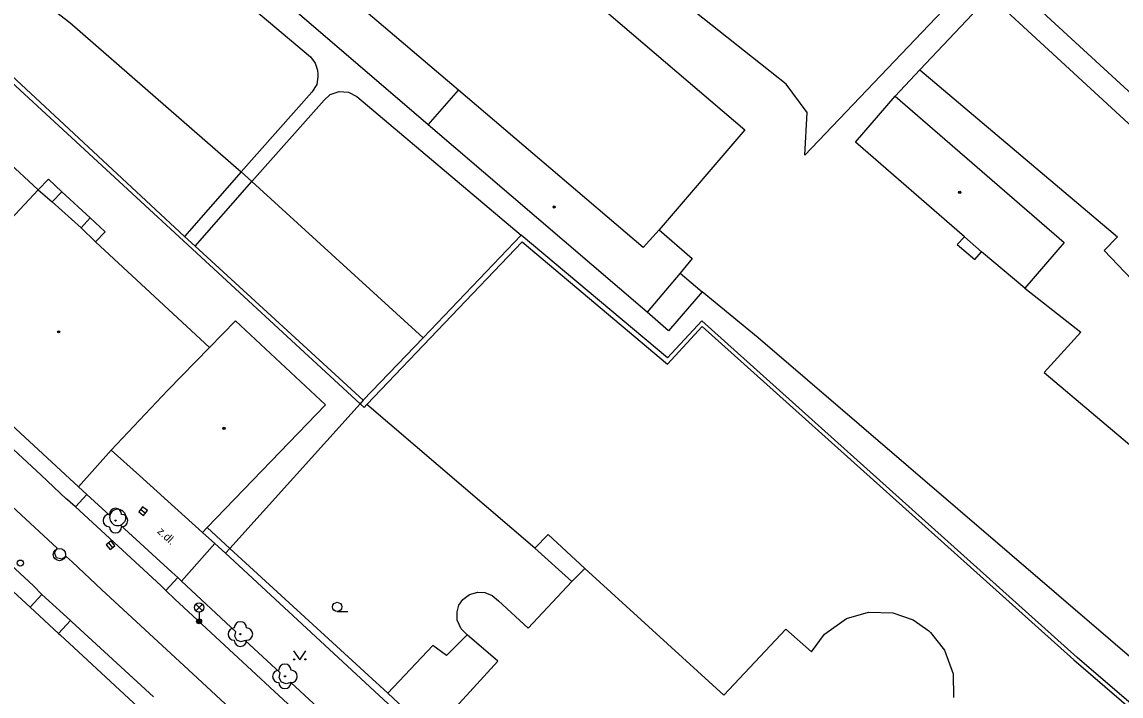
# Model space of a CAD drawing. Extents: x -600309 to -598967, y -1161267 to -1160292.
# Drawn here: x -599358.4 to -599269.1, y -1160401.1 to -1160346.3 of the extents above; entities that cross this region are included whole.
import ezdxf

# ---------------------------------------------------------------- set-up
doc = ezdxf.new("R2010")
doc.units = 0
for name, color, linetype in [('Level 10', 7, 'Continuous'), ('Level 11', 7, 'Continuous'), ('Level 22', 7, 'Continuous'), ('Level 27', 7, 'Continuous'), ('Level 28', 7, 'Continuous'), ('Level 33', 7, 'Continuous'), ('Level 36', 7, 'Continuous'), ('Level 39', 7, 'Continuous'), ('Level 40', 7, 'Continuous'), ('Level 5', 7, 'Continuous'), ('Level 7', 7, 'Continuous')]:
    doc.layers.add(name, color=color, linetype=linetype)

msp = doc.modelspace()

# ---------------------------------------------------------------- linework, layer by layer
at = {"layer": 'Level 10'}
for points in [[(-599354, -1160385.71), (-599354.65, -1160385.15), (-599354.76, -1160385.06), (-599356.8, -1160383.15), (-599371.09, -1160369.89)], [(-599380.55, -1160370.74), (-599375.95, -1160374.98), (-599370.05, -1160380.45), (-599369.49, -1160380.97), (-599367.36, -1160382.95), (-599366.85, -1160383.42), (-599361.54, -1160388.34), (-599357.42, -1160392.15)], [(-599354, -1160385.71), (-599347.09, -1160392.12), (-599346.66, -1160392.52)], [(-599356.73, -1160392.83), (-599357.42, -1160392.15)], [(-599303.66, -1160432.43), (-599305.93, -1160430.34), (-599309.57, -1160426.93), (-599310.31, -1160426.25), (-599312.51, -1160424.2), (-599313.26, -1160423.52), (-599314.66, -1160422.25), (-599328.69, -1160409.23), (-599329.44, -1160408.51), (-599330.88, -1160407.19), (-599331.63, -1160406.5), (-599345.95, -1160393.22), (-599346.66, -1160392.52)], [(-599354.42, -1160394.95), (-599356.73, -1160392.83)], [(-599354.31, -1160395.05), (-599354.42, -1160394.95)], [(-599347.68, -1160401.16), (-599354.31, -1160395.05)]]:
    msp.add_lwpolyline(points, dxfattribs=at)
at = {"layer": 'Level 11'}
for points in [[(-599271.28, -1160332.44), (-599294.78, -1160357.1599), (-599294.6, -1160353.69), (-599296.31, -1160351.37), (-599324.81, -1160328.77)], [(-599343.28, -1160335.87), (-599346.36, -1160339.51), (-599334.94, -1160349.15)], [(-599325.38, -1160354.67), (-599343.58, -1160339.04), (-599341.9099, -1160337.03)], [(-599359.11, -1160342.77), (-599354.48, -1160346.37), (-599340.55, -1160358.5)], [(-599278.48, -1160342.76), (-599252.28, -1160366.88), (-599253.55, -1160368.37), (-599279.78, -1160344.18)], [(-599279.78, -1160344.18), (-599285.46, -1160350.22), (-599287.47, -1160352.35)], [(-599363.14, -1160347.05), (-599345.17, -1160363.76)], [(-599374.42, -1160358.85), (-599363.43, -1160347.33), (-599330.9, -1160377.35)], [(-599334.94, -1160349.15), (-599334.56, -1160349.6599), (-599334.37, -1160350.24), (-599334.32, -1160350.57), (-599334.32, -1160350.77), (-599334.4099, -1160351.4), (-599334.81, -1160352.03)], [(-599285.46, -1160350.22), (-599269.4, -1160363.78), (-599270.48, -1160364.89), (-599257.72, -1160378.29), (-599258.41, -1160379.03), (-599257.14, -1160384.69), (-599241.21, -1160398.82), (-599227.93, -1160387.29), (-599237.46, -1160378.29), (-599235.77, -1160376.43)], [(-599334.81, -1160352.03), (-599340.55, -1160358.5)], [(-599333.83, -1160352.67), (-599333.33, -1160352.2199), (-599332.61, -1160351.98), (-599331.83, -1160352.04), (-599331.17, -1160352.37)], [(-599331.17, -1160352.37), (-599317.81, -1160363.6599)], [(-599339.68, -1160359.29), (-599333.83, -1160352.67)], [(-599340.55, -1160358.5), (-599345.17, -1160363.76)], [(-599340.55, -1160358.5), (-599339.68, -1160359.29)], [(-599355.11, -1160360.12), (-599356.2, -1160359.09), (-599357.03, -1160359.95)], [(-599344.28, -1160364.53), (-599339.68, -1160359.29)], [(-599339.68, -1160359.29), (-599325.77, -1160371.98)], [(-599355.89, -1160360.93), (-599355.11, -1160360.12)], [(-599352.81, -1160362.25), (-599355.11, -1160360.12)], [(-599352.81, -1160362.25), (-599353.56, -1160363.05)], [(-599352.39, -1160364.19), (-599351.6, -1160363.37), (-599352.81, -1160362.25)], [(-599345.17, -1160363.76), (-599344.28, -1160364.53)], [(-599330.35, -1160377.4099), (-599317.74, -1160364.18), (-599305.95, -1160374.14), (-599303.12, -1160371.06), (-599272.96, -1160398.1599), (-599259.99, -1160409.31), (-599259.64, -1160413.26)], [(-599317.81, -1160363.6599), (-599325.77, -1160371.98)], [(-599259.71, -1160409.08), (-599272.69, -1160397.96), (-599303.1599, -1160370.61), (-599305.94, -1160373.6), (-599317.81, -1160363.6599)], [(-599281.83, -1160363.77), (-599282.43, -1160364.4)], [(-599344.28, -1160364.53), (-599330.64, -1160377.06)], [(-599282.43, -1160364.4), (-599281, -1160365.62)], [(-599281, -1160365.62), (-599280.44, -1160365.01)], [(-599304.9099, -1160366.74), (-599303.13, -1160368.24), (-599305.85, -1160371.4099), (-599307.6, -1160369.89)], [(-599298.58, -1160371.99), (-599303.13, -1160368.24)], [(-599276.94, -1160367.96), (-599272.38, -1160371.54), (-599275.36, -1160374.8)], [(-599325.77, -1160371.98), (-599330.64, -1160377.06)], [(-599265.96, -1160399.98), (-599298.58, -1160371.99)], [(-599275.36, -1160374.8), (-599257.49, -1160389.89)], [(-599330.9, -1160377.35), (-599341.4699, -1160389.1)], [(-599330.64, -1160377.06), (-599330.9, -1160377.35)], [(-599330.9, -1160377.35), (-599330.57, -1160377.65)], [(-599330.57, -1160377.65), (-599330.35, -1160377.4099)], [(-599316.7, -1160389.08), (-599330.35, -1160377.4099)], [(-599353.08, -1160384.71), (-599354, -1160385.71)], [(-599353.76, -1160384.1), (-599353.08, -1160384.71), (-599351.22, -1160386.41)], [(-599355.49, -1160389.08), (-599359.16, -1160385.68)], [(-599349.9166, -1160386.5758), (-599349.9267, -1160386.4609), (-599349.9565, -1160386.3495), (-599350.0053, -1160386.2449), (-599350.0714, -1160386.1504), (-599350.153, -1160386.0688), (-599350.2475, -1160386.0027), (-599350.352, -1160385.9539), (-599350.4635, -1160385.9241), (-599350.5784, -1160385.914), (-599350.6933, -1160385.9241), (-599350.8047, -1160385.9539), (-599350.9093, -1160386.0027), (-599351.0038, -1160386.0688), (-599351.0853, -1160386.1504), (-599351.1515, -1160386.2449), (-599351.2003, -1160386.3494), (-599351.22, -1160386.41), (-599351.2301, -1160386.4608), (-599351.2402, -1160386.5758), (-599351.2301, -1160386.6907), (-599351.2003, -1160386.8021), (-599351.1515, -1160386.9067), (-599351.0854, -1160387.0012), (-599351.0038, -1160387.0827), (-599350.9093, -1160387.1489), (-599350.8047, -1160387.1977), (-599350.6933, -1160387.2275), (-599350.5784, -1160387.2376), (-599350.4635, -1160387.2275), (-599350.36, -1160387.2), (-599350.3521, -1160387.1977), (-599350.2475, -1160387.1489), (-599350.153, -1160387.0828), (-599350.0714, -1160387.0012), (-599350.0053, -1160386.9067), (-599349.9565, -1160386.8021), (-599349.9267, -1160386.6907), (-599349.9166, -1160386.5758)], [(-599350.36, -1160387.2), (-599346.18, -1160391.03), (-599345.7, -1160391.47), (-599345.39, -1160391.75)], [(-599312.65, -1160390.7199), (-599315.63, -1160387.96), (-599316.7, -1160389.08)], [(-599354.77, -1160389.75), (-599355.13, -1160389.98), (-599355.54, -1160389.85), (-599355.7, -1160389.45), (-599355.49, -1160389.08)], [(-599345.39, -1160391.75), (-599342.7, -1160388.7)], [(-599341.4699, -1160389.1), (-599341.83, -1160389.49)], [(-599316.7, -1160389.08), (-599313.7, -1160391.78)], [(-599354.77, -1160389.75), (-599354.29, -1160390.19), (-599351.86, -1160392.45), (-599345.21, -1160398.61), (-599331.1, -1160411.68), (-599321.24, -1160420.83)], [(-599345.7, -1160391.47), (-599346.66, -1160392.52)], [(-599341, -1160395.88), (-599345.39, -1160391.75)], [(-599357.69, -1160393.87), (-599356.73, -1160392.83)], [(-599355.39, -1160396), (-599354.42, -1160394.95)], [(-599340.24, -1160396.57), (-599340.58, -1160396.68), (-599340.91, -1160396.55), (-599341.08, -1160396.23), (-599341, -1160395.88)], [(-599322.21, -1160396.12), (-599323.88, -1160397.81), (-599324.99, -1160396.98), (-599328.64, -1160400.86)], [(-599337.38, -1160399.21), (-599340.24, -1160396.57)], [(-599336.53, -1160400), (-599336.91, -1160400.1), (-599337.27, -1160399.95), (-599337.46, -1160399.6), (-599337.38, -1160399.21)], [(-599328.43, -1160403.64), (-599327.87, -1160404.41), (-599329.62, -1160406.39), (-599329.9, -1160406.13), (-599336.53, -1160400)]]:
    msp.add_lwpolyline(points, dxfattribs=at)
at = {"layer": 'Level 22'}
for centre in [(-599350.76, -1160386.84), (-599340.62, -1160396.06), (-599337, -1160399.49)]:
    msp.add_circle(centre, 0.05, dxfattribs=at)
for centre, start, end in [((-599351.26, -1160386.84), 90, 270), ((-599350.76, -1160386.34), 0, 180), ((-599350.26, -1160386.84), 270, 90), ((-599350.76, -1160387.34), 180, 0), ((-599340.62, -1160395.56), 0, 180), ((-599341.12, -1160396.06), 90, 270), ((-599340.12, -1160396.06), 270, 90), ((-599340.62, -1160396.56), 180, 0), ((-599337.5, -1160399.49), 90, 270), ((-599337, -1160398.99), 0, 180), ((-599336.5, -1160399.49), 270, 90), ((-599337, -1160399.99), 180, 0)]:
    msp.add_arc(centre, 0.5, start, end, dxfattribs=at)
at = {"layer": 'Level 27'}
for p, q in [((-599348.7184, -1160385.9179), (-599348.3216, -1160386.2221)), ((-599351.3146, -1160388.6435), (-599351.0054, -1160389.0365))]:
    msp.add_line(p, q, dxfattribs=at)
for points in [[(-599348.8705, -1160386.1163), (-599348.4737, -1160386.4205), (-599348.1695, -1160386.0237), (-599348.5663, -1160385.7195)], [(-599351.5111, -1160388.7981), (-599351.2019, -1160389.1911), (-599350.8089, -1160388.8819), (-599351.1181, -1160388.4889)]]:
    msp.add_lwpolyline(points, close=True, dxfattribs=at)
msp.add_circle((-599355.31, -1160389.6), 0.5, dxfattribs=at)
at = {"layer": 'Level 28'}
msp.add_circle((-599358.49, -1160390.29), 0.25, dxfattribs=at)
at = {"layer": 'Level 33'}
for p, q in [((-599344.235, -1160394.16), (-599343.705, -1160393.63)), ((-599344.235, -1160393.63), (-599343.705, -1160394.16)), ((-599343.97, -1160394.27), (-599343.97, -1160395.02))]:
    msp.add_line(p, q, dxfattribs=at)
for centre, radius in [((-599343.97, -1160393.895), 0.375), ((-599343.97, -1160395.02), 0.2), ((-599343.97, -1160395.02), 0.1445), ((-599343.97, -1160395.02), 0.0876)]:
    msp.add_circle(centre, radius, dxfattribs=at)
at = {"layer": 'Level 36'}
msp.add_line((-599332.76, -1160394.225), (-599331.885, -1160394.225), dxfattribs=at)
msp.add_lwpolyline([(-599336.3, -1160397.41), (-599335.8, -1160398.16), (-599335.3, -1160397.41)], dxfattribs=at)
for centre, radius in [((-599332.7601, -1160393.8499), 0.375), ((-599336.2502, -1160398.1098), 0.05), ((-599335.3508, -1160398.1098), 0.05)]:
    msp.add_circle(centre, radius, dxfattribs=at)
at = {"layer": 'Level 39'}
for centre, radius in [((-599282.2199, -1160360.1599), 0.09), ((-599282.2199, -1160360.1599), 0.0398), ((-599315.14, -1160361.35), 0.09), ((-599315.14, -1160361.35), 0.0398), ((-599355.38, -1160371.5), 0.09), ((-599355.38, -1160371.5), 0.0398), ((-599341.95, -1160379.34), 0.09), ((-599341.95, -1160379.34), 0.0398)]:
    msp.add_circle(centre, radius, dxfattribs=at)
at = {"layer": 'Level 5'}
for points in [[(-599332.07, -1160327.4099), (-599299.67, -1160355.09)], [(-599322.92, -1160351.86), (-599332.76, -1160343.4699)], [(-599325.38, -1160354.67), (-599322.92, -1160351.86)], [(-599307.93, -1160364.64), (-599322.92, -1160351.86)], [(-599290.67, -1160356.09), (-599287.4699, -1160352.35)], [(-599287.4699, -1160352.35), (-599273.74, -1160364.24)], [(-599307.6, -1160369.89), (-599325.38, -1160354.67)], [(-599299.67, -1160355.09), (-599306.63, -1160363.21)], [(-599281.83, -1160363.77), (-599290.67, -1160356.09)], [(-599359.6599, -1160357.52), (-599357.03, -1160359.95)], [(-599357.03, -1160359.95), (-599364.84, -1160368.31)], [(-599357.03, -1160359.95), (-599355.89, -1160360.93)], [(-599355.89, -1160360.93), (-599353.56, -1160363.05)], [(-599353.56, -1160363.05), (-599352.39, -1160364.19)], [(-599306.63, -1160363.21), (-599307.93, -1160364.64)], [(-599306.63, -1160363.21), (-599303.94, -1160365.55)], [(-599352.39, -1160364.19), (-599343.14, -1160372.78)], [(-599280.44, -1160365.01), (-599281.83, -1160363.77)], [(-599273.74, -1160364.24), (-599276.94, -1160367.96)], [(-599276.94, -1160367.96), (-599280.44, -1160365.01)], [(-599303.94, -1160365.55), (-599304.9099, -1160366.74)], [(-599304.9099, -1160366.74), (-599307.6, -1160369.89)], [(-599353.76, -1160384.1), (-599367.56, -1160371.34)], [(-599341.03, -1160370.61), (-599343.14, -1160372.78)], [(-599333.7199, -1160377.43), (-599341.03, -1160370.61)], [(-599343.14, -1160372.78), (-599346.51, -1160376.24)], [(-599346.51, -1160376.24), (-599351.12, -1160381.11)], [(-599343.31, -1160387.4099), (-599333.7199, -1160377.43)], [(-599351.12, -1160381.11), (-599353.76, -1160384.1)], [(-599351.12, -1160381.11), (-599348.82, -1160383.18)], [(-599348.82, -1160383.18), (-599346.51, -1160385.25)], [(-599346.51, -1160385.25), (-599343.69, -1160387.81)], [(-599343.69, -1160387.81), (-599343.31, -1160387.4099)], [(-599313.7, -1160391.78), (-599312.65, -1160390.7199)], [(-599312.65, -1160390.7199), (-599301.38, -1160401.02)], [(-599317.25, -1160395.58), (-599313.7, -1160391.78)], [(-599322.02, -1160392.84), (-599321.35, -1160392.6599)], [(-599321.35, -1160392.6599), (-599320.78, -1160392.68)], [(-599320.78, -1160392.68), (-599320.17, -1160392.92)], [(-599323.01, -1160394.25), (-599322.88, -1160393.7)], [(-599322.88, -1160393.7), (-599322.55, -1160393.26)], [(-599322.55, -1160393.26), (-599322.02, -1160392.84)], [(-599320.17, -1160392.92), (-599319.67, -1160393.36)], [(-599319.67, -1160393.36), (-599317.25, -1160395.58)], [(-599323.01, -1160394.93), (-599323.01, -1160394.25)], [(-599291.4099, -1160394.79), (-599289.61, -1160394.28)], [(-599289.61, -1160394.28), (-599287.6599, -1160394.33)], [(-599287.6599, -1160394.33), (-599285.99, -1160394.9099)], [(-599322.7, -1160395.62), (-599323.01, -1160394.93)], [(-599293.2, -1160396.07), (-599291.4099, -1160394.79)], [(-599285.99, -1160394.9099), (-599284.73, -1160395.78)], [(-599322.21, -1160396.12), (-599322.7, -1160395.62)], [(-599319.7199, -1160398.27), (-599322.21, -1160396.12)], [(-599301.38, -1160401.02), (-599296.34, -1160395.67)], [(-599296.34, -1160395.67), (-599294.25, -1160397.5)], [(-599294.25, -1160397.5), (-599293.2, -1160396.07)], [(-599284.73, -1160395.78), (-599284.58, -1160395.92)], [(-599284.58, -1160395.92), (-599283.46, -1160397.35)], [(-599283.46, -1160397.35), (-599282.75, -1160399.28)], [(-599325.12, -1160404.18), (-599319.7199, -1160398.27)], [(-599282.75, -1160399.28), (-599282.71, -1160401.2)]]:
    msp.add_lwpolyline(points, dxfattribs=at)
at = {"layer": 'Level 7'}
for points in [[(-599368.23, -1160384.14), (-599357.69, -1160393.87), (-599355.39, -1160396), (-599355.26, -1160396.12), (-599348.56, -1160402.31)], [(-599341.4699, -1160389.1), (-599343.31, -1160387.4099)], [(-599341.83, -1160389.49), (-599342.7, -1160388.7), (-599343.69, -1160387.81)], [(-599328.64, -1160400.86), (-599341.4699, -1160389.1)], [(-599327.46, -1160402.82), (-599327.55, -1160402.73), (-599341.83, -1160389.49)], [(-599326.92, -1160403.3), (-599326.51, -1160402.87), (-599328.64, -1160400.86)]]:
    msp.add_lwpolyline(points, dxfattribs=at)

# ---------------------------------------------------------------- texts
at = {"layer": 'Level 40'}
msp.add_text('z.dl.', height=0.65, rotation=317.25, dxfattribs=at).set_placement((-599347.42, -1160387.78))

doc.saveas('drawing.dxf')
